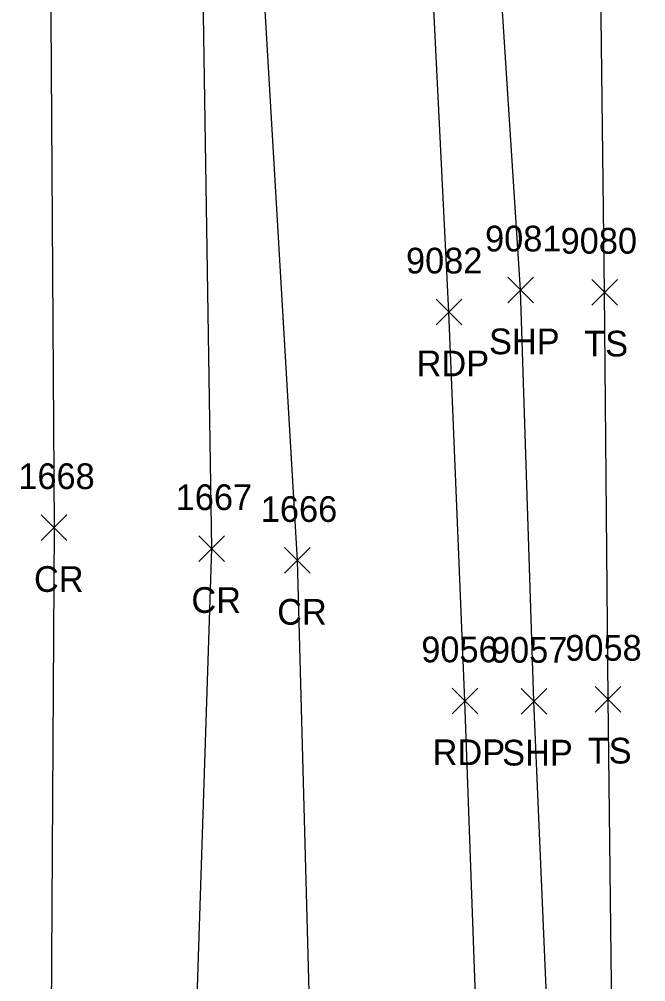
# Model space of a CAD drawing. Extents: x 1462089 to 1464015, y 730534 to 736144.
# Drawn here: x 1463213.7 to 1463262.4, y 735115.9 to 735190.8 of the extents above; entities that cross this region are included whole.
import ezdxf

# ---------------------------------------------------------------- set-up
doc = ezdxf.new("R2010")
doc.units = 0
for name, color, linetype in [('L_A', 7, 'Continuous'), ('L_I', 7, 'Continuous'), ('L_TIC', 7, 'Continuous'), ('LELB', 7, 'Continuous'), ('P_A', 7, 'Continuous'), ('P_I', 7, 'Continuous'), ('P_TIC', 7, 'Continuous'), ('PET', 7, 'Continuous'), ('PRC', 7, 'Continuous'), ('PSP', 7, 'Continuous')]:
    doc.layers.add(name, color=color, linetype=linetype)

msp = doc.modelspace()

# ---------------------------------------------------------------- linework, layer by layer
at = {"layer": 'L_TIC'}
for points in [[(1463258.234, 735168.586), (1463260.234, 735170.586)], [(1463260.234, 735168.586), (1463258.234, 735170.586)], [(1463258.51, 735136.915), (1463260.51, 735138.915)], [(1463260.51, 735136.915), (1463258.51, 735138.915)]]:
    msp.add_lwpolyline(points, dxfattribs=at)
at = {"layer": 'LELB'}
msp.add_lwpolyline([(1463371.85, 735002.004), (1463364.087, 734996.076), (1463343.484, 734999.297), (1463307.295, 734996.797), (1463279.818, 735000.594), (1463268.694, 735006.742), (1463262.794, 735015.325), (1463262.161, 735022.396), (1463263.251, 735051.01), (1463260.034, 735093.555), (1463259.51, 735137.915), (1463259.234, 735169.586), (1463258.593, 735220.949), (1463257.151, 735252.698), (1463257.922, 735283.054), (1463254.462, 735323.859), (1463254.579, 735356.517), (1463254.877, 735405.056), (1463258.272, 735455.49), (1463269.401, 735506.214)], dxfattribs=at)
at = {"layer": 'P_TIC'}
for points in [[(1463251.697, 735168.76), (1463253.697, 735170.76)], [(1463253.697, 735168.76), (1463251.697, 735170.76)], [(1463246.106, 735167.044), (1463248.106, 735169.044)], [(1463248.106, 735167.044), (1463246.106, 735169.044)], [(1463215.368, 735150.27), (1463217.368, 735152.27)], [(1463217.368, 735150.27), (1463215.368, 735152.27)], [(1463227.625, 735148.635), (1463229.625, 735150.635)], [(1463229.625, 735148.635), (1463227.625, 735150.635)], [(1463234.306, 735147.714), (1463236.306, 735149.714)], [(1463236.306, 735147.714), (1463234.306, 735149.714)], [(1463247.353, 735136.79), (1463249.353, 735138.79)], [(1463249.353, 735136.79), (1463247.353, 735138.79)], [(1463252.725, 735136.76), (1463254.725, 735138.76)], [(1463254.725, 735136.76), (1463252.725, 735138.76)]]:
    msp.add_lwpolyline(points, dxfattribs=at)
at = {"layer": 'PET'}
msp.add_lwpolyline([(1463255.035, 734720.121), (1463254.117, 734771.839), (1463253.547, 734825), (1463253.107, 734864.1), (1463252.498, 734904.177), (1463252.008, 734932.913), (1463252.213, 734977.676), (1463251.969, 735017.67), (1463251.421, 735051.494), (1463250.006, 735091.865), (1463248.353, 735137.79), (1463247.106, 735168.044), (1463244.496, 735220.454), (1463242.662, 735256.847), (1463241.981, 735280.774), (1463241.216, 735323.548), (1463241.581, 735355.89), (1463243.823, 735405.252), (1463248.553, 735456.354), (1463255.135, 735496.275)], dxfattribs=at)
at = {"layer": 'PRC'}
for points in [[(1463243.535, 735500.802), (1463236.924, 735460.01), (1463232.141, 735413.46), (1463229.787, 735375.513), (1463228.93, 735324.03), (1463227.869, 735282.523), (1463228.152, 735235.1), (1463227.863, 735197.882), (1463228.625, 735149.635), (1463226.74, 735091.645), (1463226.452, 735049), (1463226.354, 735007.342), (1463227.102, 734963.179), (1463227.71, 734927.412), (1463228.777, 734878.142), (1463228.898, 734842.022), (1463228.58, 734798.075), (1463230.754, 734747.096)], [(1463216.666, 735366.03), (1463218.871, 735371.387), (1463218.13, 735319.853), (1463217.073, 735284.128), (1463217.185, 735234.761), (1463216.069, 735198.916), (1463216.368, 735151.27), (1463216.015, 735092.437), (1463216.084, 735049.134), (1463213.653, 735007.289), (1463214.098, 734963.88), (1463214.176, 734928.265), (1463216.387, 734879.149), (1463217.011, 734842.189), (1463217.109, 734797.779), (1463218.919, 734749.041)], [(1463228.93, 735324.03), (1463229.268, 735282.53), (1463230.92, 735235.375), (1463232.414, 735197.701), (1463235.306, 735148.714), (1463236.776, 735094.068), (1463237.319, 735049.954), (1463238.754, 735006.909), (1463239.78, 734964.478), (1463240.548, 734927.631), (1463240.739, 734877.144), (1463241.219, 734842.277), (1463241.516, 734797.518), (1463242.303, 734746.348)]]:
    msp.add_lwpolyline(points, dxfattribs=at)
at = {"layer": 'PSP'}
msp.add_lwpolyline([(1463260.609, 734721.092), (1463259.815, 734771.369), (1463258.835, 734825.035), (1463258.443, 734864.28), (1463257.813, 734904.177), (1463257.855, 734929.751), (1463257.64, 734971.099), (1463257.123, 734983.282), (1463257.634, 735017.777), (1463256.87, 735050.62), (1463255.656, 735093.117), (1463253.725, 735137.76), (1463252.697, 735169.76), (1463249.362, 735221.185), (1463247.14, 735255.647), (1463245.423, 735280.673), (1463244.782, 735323.804), (1463245.257, 735355.714), (1463246.85, 735405.202), (1463251.218, 735455.979), (1463269.223, 735540.323), (1463284.024, 735584.424), (1463301.548, 735626.265)], dxfattribs=at)

# ---------------------------------------------------------------- texts
at = {"layer": 'L_A'}
for p in [(1463257.644, 735164.586), (1463257.92, 735132.915)]:
    msp.add_text('TS', height=2, dxfattribs=at).set_placement(p)
at = {"layer": 'L_I'}
for s, p in [('9080', (1463255.809, 735172.586)), ('9058', (1463256.172, 735140.915))]:
    msp.add_text(s, height=2, dxfattribs=at).set_placement(p)
at = {"layer": 'P_A'}
for s, p in [('SHP', (1463250.233, 735164.76)), ('RDP', (1463244.595, 735163.044)), ('CR', (1463214.801, 735146.27)), ('CR', (1463227.058, 735144.635)), ('CR', (1463233.739, 735143.714)), ('RDP', (1463245.842, 735132.79)), ('SHP', (1463251.26, 735132.76))]:
    msp.add_text(s, height=2, dxfattribs=at).set_placement(p)
at = {"layer": 'P_I'}
for s, p in [('9081', (1463249.926, 735172.76)), ('9082', (1463243.768, 735171.044)), ('1668', (1463213.58, 735154.27)), ('1667', (1463225.838, 735152.635)), ('1666', (1463232.464, 735151.714)), ('9056', (1463244.96, 735140.79)), ('9057', (1463250.386, 735140.76))]:
    msp.add_text(s, height=2, dxfattribs=at).set_placement(p)

doc.saveas('drawing.dxf')
